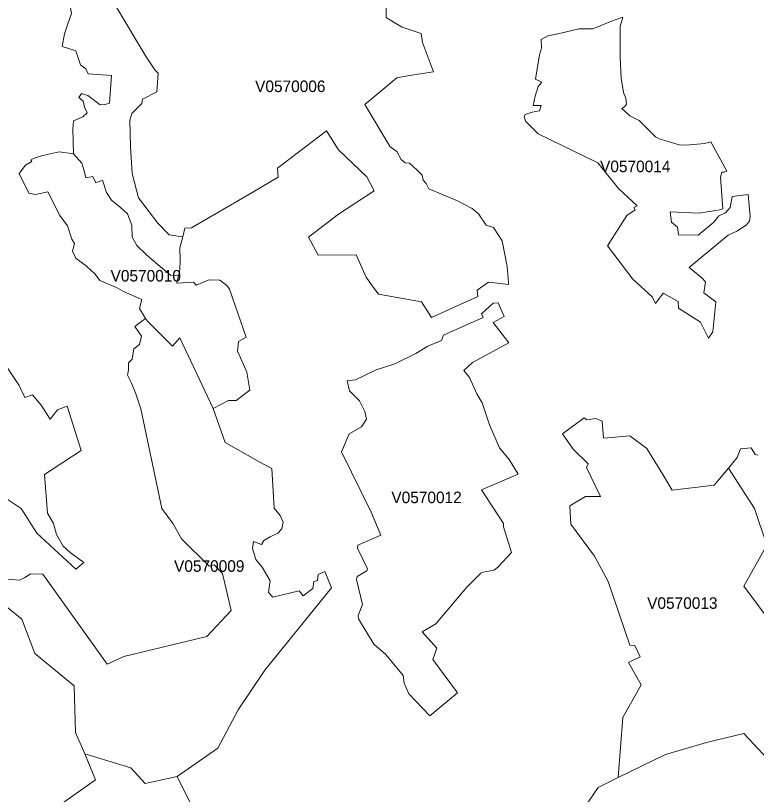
# Model space of a CAD drawing. Extents: x 369010 to 735936, y 6377141 to 6616555.
# Drawn here: x 593206 to 599625, y 6453335 to 6460086 of the extents above; entities that cross this region are included whole.
import ezdxf
from ezdxf.enums import TextEntityAlignment as Align

# ---------------------------------------------------------------- set-up
doc = ezdxf.new("R2010")
doc.units = 0
doc.header["$LTSCALE"] = 40
doc.layers.add('3', color=7, linetype='Continuous', lineweight=13)
doc.layers.add('4', color=7, linetype='Continuous')

msp = doc.modelspace()

# ---------------------------------------------------------------- linework, layer by layer
at = {"layer": '3'}
for points in [[(593768.61, 6459658.96), (593727.4, 6459781.77), (593609.89, 6459817.52), (593629.91, 6459929.07), (593659.7, 6460015.96), (593691.65, 6460104), (593683.37, 6460154.81), (593632.07, 6460224.82), (593658.55, 6460251.47), (593630.58, 6460295.49), (593619.65, 6460354.25), (593594.33, 6460376.92), (593567.68, 6460501.54), (593540.38, 6460520.91), (593527.63, 6460546.23), (593483.94, 6460567.25), (593459.28, 6460598.53), (593465.24, 6460634.94), (593424.69, 6460691.54), (593400.69, 6460728.95), (593353.52, 6460763.54), (593320.42, 6460789.52), (593253.89, 6460833.88), (593161.37, 6460855.23)], [(594082.73, 6460152.33), (594336.45, 6459729.8), (594413.08, 6459617.42), (594441.05, 6459586.14), (594429.46, 6459426.27), (594307.16, 6459361.55), (594299.21, 6459324.15), (594212.32, 6459236.93), (594196.27, 6459179.66), (594201.23, 6458950.61), (594216.46, 6458718.24), (594270.91, 6458507.22), (594438.57, 6458287.27), (594538.03, 6458187.14), (594654.88, 6458168.93), (594673.25, 6458245.06), (594730.52, 6458245.73), (595263.27, 6458556.87), (595481.57, 6458686.79), (595476.28, 6458763.09), (595901.46, 6459087.15), (596004.23, 6458923.3), (596249.01, 6458688.95), (596313.73, 6458565.98), (596005.23, 6458364.06), (595744.72, 6458165.79), (595829.3, 6458010.54), (596156.5, 6458012.53), (596244.55, 6457819.72), (596297.34, 6457744.74), (596350.63, 6457672.75), (596724.51, 6457604.4), (596811.23, 6457468.19), (597212.25, 6457652.39), (597206.46, 6457707.01), (597303.28, 6457774.7), (597478.54, 6457756.5), (597478.71, 6457773.87), (597465.47, 6457910.75), (597422.93, 6458134.34), (597346.47, 6458248.7), (597284.24, 6458268.9), (597218.54, 6458366.71), (597162.43, 6458413.38), (597036.81, 6458480.41), (596787.07, 6458584.02), (596763.73, 6458630.85), (596736.59, 6458661.14), (596728.65, 6458703.18), (596683.3, 6458749.85), (596618.42, 6458805.96), (596581.35, 6458811.42), (596547.09, 6458839.72), (596508.36, 6458908.07), (596452.58, 6458948.29), (596233.29, 6459314.38), (596509.19, 6459546.75), (596620.24, 6459567.11), (596827.95, 6459600.04), (596733.44, 6459853.1), (596721.36, 6459931.55), (596556.36, 6459987.32), (596486.51, 6460026.88), (596416.84, 6460070.24), (596411.71, 6460427.4)], [(596411.71, 6460427.4), (596416.84, 6460070.24), (596486.51, 6460026.88), (596556.36, 6459987.32), (596721.36, 6459931.55), (596733.44, 6459853.1), (596827.95, 6459600.04), (596620.24, 6459567.11), (596509.19, 6459546.75), (596233.29, 6459314.38), (596452.58, 6458948.29), (596508.36, 6458908.07), (596547.09, 6458839.72), (596581.35, 6458811.42), (596618.42, 6458805.96), (596683.3, 6458749.85), (596728.65, 6458703.18), (596736.59, 6458661.14), (596763.73, 6458630.85), (596787.07, 6458584.02), (597036.81, 6458480.41), (597162.43, 6458413.38), (597218.54, 6458366.71), (597284.24, 6458268.9), (597346.47, 6458248.7), (597422.93, 6458134.34), (597465.47, 6457910.75), (597478.71, 6457773.87), (597478.54, 6457756.5), (597303.28, 6457774.7), (597206.46, 6457707.01), (597212.25, 6457652.39), (596811.23, 6457468.19), (596724.51, 6457604.4), (596350.63, 6457672.75), (596297.34, 6457744.74), (596244.55, 6457819.72), (596156.5, 6458012.53), (595829.3, 6458010.54), (595744.72, 6458165.79), (596005.23, 6458364.06), (596313.73, 6458565.98), (596249.01, 6458688.95), (596004.23, 6458923.3), (595901.46, 6459087.15), (595476.28, 6458763.09), (595481.57, 6458686.79), (595263.27, 6458556.87), (594730.52, 6458245.73), (594673.25, 6458245.06), (594654.88, 6458168.93), (594630.05, 6458074.43), (594633.36, 6457965.86), (594629.39, 6457878.31), (594619.3, 6457832.63), (594604.57, 6457767.92), (594749.05, 6457777.02), (594771.73, 6457749.05), (594879.63, 6457794.73), (594975.63, 6457794.07), (595038.19, 6457747.72), (595059.54, 6457713.8), (595204.85, 6457298.22), (595137.82, 6457262.14), (595129.38, 6457177.23), (595180.85, 6457063.03), (595209.32, 6456995.84), (595235.3, 6456839.77), (595118.95, 6456749.4), (595050.1, 6456749.4), (594919.36, 6456681.71), (595022.13, 6456385.46), (595321.53, 6456214.16), (595427.45, 6456161.53), (595447.15, 6455815.46), (595498.79, 6455753.07), (595525.1, 6455696.47)], [(593691.65, 6460104), (593659.7, 6460015.96), (593629.91, 6459929.07), (593609.89, 6459817.52), (593727.4, 6459781.77), (593768.61, 6459658.96), (593814.12, 6459623.71), (593834.64, 6459581.01), (594037.72, 6459566.94), (594019.51, 6459327.46), (593981.61, 6459314.88), (593938.41, 6459312.9), (593832.16, 6459392.5), (593778.21, 6459410.54), (593753.55, 6459377.11), (593791.45, 6459345.17), (593802.87, 6459292.54), (593826.2, 6459244.54), (593789.63, 6459209.79), (593728.39, 6459181.82), (593707.7, 6459174.53), (593701.08, 6459103.86), (593708.36, 6458889.04), (593779.86, 6458807.94), (593798.4, 6458752.66), (593815.11, 6458680.5), (593874.36, 6458691.1), (593902.66, 6458637.97), (593958.77, 6458659.82), (593992.7, 6458551.91), (594036.56, 6458487.2), (594111.7, 6458425.3), (594174.92, 6458369.36), (594213.98, 6458269.89), (594217.45, 6458165.13), (594257.34, 6458093.79), (594334.8, 6458017.66), (594368.23, 6457987.7), (594548.63, 6457835.28), (594619.3, 6457832.63), (594629.39, 6457878.31), (594633.36, 6457965.86), (594630.05, 6458074.43), (594654.88, 6458168.93), (594538.03, 6458187.14), (594438.57, 6458287.27), (594270.91, 6458507.22), (594216.46, 6458718.24), (594201.23, 6458950.61), (594196.27, 6459179.66), (594212.32, 6459236.93), (594299.21, 6459324.15), (594307.16, 6459361.55), (594429.46, 6459426.27), (594441.05, 6459586.14), (594413.08, 6459617.42), (594336.45, 6459729.8), (594082.73, 6460152.33)], [(593138.2, 6455200.45), (593239.49, 6455191.51), (593285.5, 6455215.18), (593339.29, 6455248.12), (593443.06, 6455245.63), (593998.49, 6454465.61), (594143.8, 6454531.15), (594864.41, 6454704.93), (595074.27, 6454930.68), (594997.97, 6455249.61), (594928.13, 6455325.74), (594884.27, 6455315.15), (594645.28, 6455551.49), (594572.46, 6455680.25), (594474.81, 6455812.98), (594291.76, 6456679.06), (594249.06, 6456807.16), (594211.66, 6456899.68), (594177.24, 6456970.85), (594183.69, 6457014.21), (594185.01, 6457076.61), (594217.62, 6457107.06), (594230.69, 6457196.93), (594281.34, 6457234.5), (594296.9, 6457306.66), (594240.46, 6457390.73), (594333.31, 6457462.06), (594280.68, 6457548.79), (594301.53, 6457625.42), (594142.48, 6457694.1), (594080.58, 6457728.69), (593936.76, 6457791.42), (593895.55, 6457846.2), (593821.24, 6457915.38), (593729.55, 6457984.89), (593700.92, 6458042.98), (593718.29, 6458110.84), (593694.13, 6458147.09), (593657.55, 6458264.26), (593590.69, 6458353.14), (593486.92, 6458558.53), (593379.18, 6458535.19), (593320.42, 6458546.12), (593238, 6458717.25), (593293.28, 6458791.23), (593348.23, 6458822.34), (593339.62, 6458836.24), (593376.86, 6458852.96), (593431.47, 6458869.68), (593481.29, 6458882.92), (593583.74, 6458906.25), (593708.36, 6458889.04), (593701.08, 6459103.86), (593707.7, 6459174.53), (593728.39, 6459181.82), (593789.63, 6459209.79), (593826.2, 6459244.54), (593802.87, 6459292.54), (593791.45, 6459345.17), (593753.55, 6459377.11), (593778.21, 6459410.54), (593832.16, 6459392.5), (593938.41, 6459312.9), (593981.61, 6459314.88), (594019.51, 6459327.46), (594037.72, 6459566.94), (593834.64, 6459581.01), (593814.12, 6459623.71), (593768.61, 6459658.96)], [(593075.14, 6455005.98), (593260.34, 6454855.71), (593373.55, 6454555.81), (593713.66, 6454276.94), (593724.75, 6453873.11), (593806.67, 6453686.09), (594203.88, 6453567.26), (594327.84, 6453428.9), (594606.22, 6453490.3), (594958.91, 6453736.24), (595133.68, 6454067.74), (595364.89, 6454412.82), (595943.16, 6455126.64), (595884.74, 6455268.64), (595829.13, 6455241.17), (595823.34, 6455190.52), (595789.74, 6455181.92), (595781.3, 6455119.52), (595699.05, 6455056.13), (595662.97, 6455101.48), (595435.23, 6455044.55), (595397.17, 6455086.59), (595411.07, 6455187.71), (595342.88, 6455306.37), (595286.77, 6455370.76), (595260.13, 6455467.08), (595268.73, 6455528.98), (595336.92, 6455502.66), (595355.96, 6455536.26), (595411.9, 6455568.7), (595479.59, 6455600.14), (595512.36, 6455637.05), (595525.1, 6455696.47), (595498.79, 6455753.07), (595447.15, 6455815.46), (595427.45, 6456161.53), (595321.53, 6456214.16), (595022.13, 6456385.46), (594919.36, 6456681.71), (594630.55, 6457291.76), (594566.67, 6457222.08), (594348.2, 6457437.57), (594333.31, 6457462.06), (594240.46, 6457390.73), (594296.9, 6457306.66), (594281.34, 6457234.5), (594230.69, 6457196.93), (594217.62, 6457107.06), (594185.01, 6457076.61), (594183.69, 6457014.21), (594177.24, 6456970.85), (594211.66, 6456899.68), (594249.06, 6456807.16), (594291.76, 6456679.06), (594474.81, 6455812.98), (594572.46, 6455680.25), (594645.28, 6455551.49), (594884.27, 6455315.15), (594928.13, 6455325.74), (594997.97, 6455249.61), (595074.27, 6454930.68), (594864.41, 6454704.93), (594143.8, 6454531.15), (593998.49, 6454465.61), (593443.06, 6455245.63), (593339.29, 6455248.12), (593285.5, 6455215.18), (593239.49, 6455191.51), (593138.2, 6455200.45)], [(593027.98, 6455965.41), (593254.39, 6455812.49), (593391.59, 6455599.98), (593728.39, 6455287.18), (593797.9, 6455344.94), (593678.9, 6455432.82), (593619.32, 6455487.93), (593560.73, 6455588.72), (593534.25, 6455684.05), (593482.78, 6455772.1), (593457.29, 6456109.4), (593773.57, 6456315.12), (593652.75, 6456702.24), (593570.99, 6456668.31), (593505.29, 6456586.88), (593429.16, 6456709.19), (593354.18, 6456798.72), (593286, 6456775.06), (593236.68, 6456881.15), (593091.7, 6457097.46)], [(593091.7, 6457097.46), (593236.68, 6456881.15), (593286, 6456775.06), (593354.18, 6456798.72), (593429.16, 6456709.19), (593505.29, 6456586.88), (593570.99, 6456668.31), (593652.75, 6456702.24), (593773.57, 6456315.12), (593457.29, 6456109.4), (593482.78, 6455772.1), (593534.25, 6455684.05), (593560.73, 6455588.72), (593619.32, 6455487.93), (593678.9, 6455432.82), (593797.9, 6455344.94), (593728.39, 6455287.18), (593391.59, 6455599.98), (593254.39, 6455812.49), (593027.98, 6455965.41)], [(599753.23, 6454824.1), (599517.55, 6455139.88), (599716.49, 6455497.2), (599608.25, 6455814.31), (599383, 6456163.02), (599260.69, 6456016.88), (598894.76, 6455973.52), (598814.33, 6456107.74), (598675.14, 6456333.33), (598529.83, 6456443.55), (598301.76, 6456423.2), (598289.68, 6456570), (598232.91, 6456595.15), (598156.61, 6456581.42), (598132.95, 6456598.46), (597946.42, 6456462.25), (598038.11, 6456326.71), (598167.7, 6456201.25), (598153.47, 6456168.98), (598273.63, 6455917.25), (598143.37, 6455918.9), (598008.32, 6455835.49), (598018.58, 6455678.1), (598222.65, 6455399.39), (598340.16, 6455180.43), (598527.51, 6454629.46), (598572.03, 6454626.48), (598618.54, 6454528.17), (598518.07, 6454478.85), (598627.31, 6454285.05), (598468.59, 6454002.04), (598428.7, 6453481.86), (598836.5, 6453681.29), (599192.67, 6453786.39), (599515.57, 6453863.18), (599809.17, 6453550.05)], [(598131.13, 6453214.73), (598253.76, 6453395.8), (598363.99, 6453450.08), (598428.7, 6453481.86), (598468.59, 6454002.04), (598627.31, 6454285.05), (598518.07, 6454478.85), (598618.54, 6454528.17), (598572.03, 6454626.48), (598527.51, 6454629.46), (598340.16, 6455180.43), (598222.65, 6455399.39), (598018.58, 6455678.1), (598008.32, 6455835.49), (598143.37, 6455918.9), (598273.63, 6455917.25), (598153.47, 6456168.98), (598167.7, 6456201.25), (598038.11, 6456326.71), (597946.42, 6456462.25), (598132.95, 6456598.46), (598156.61, 6456581.42), (598232.91, 6456595.15), (598289.68, 6456570), (598301.76, 6456423.2), (598529.83, 6456443.55), (598675.14, 6456333.33), (598814.33, 6456107.74), (598894.76, 6455973.52), (599260.69, 6456016.88), (599383, 6456163.02), (599459.79, 6456255.37), (599486.44, 6456330.68), (599581.11, 6456338.46), (599614.87, 6456280.53), (599638.04, 6456276.39)], [(599638.04, 6456276.39), (599614.87, 6456280.53), (599581.11, 6456338.46), (599486.44, 6456330.68), (599459.79, 6456255.37), (599383, 6456163.02), (599608.25, 6455814.31), (599716.49, 6455497.2), (599517.55, 6455139.88)], [(595525.1, 6455696.47), (595512.36, 6455637.05), (595479.59, 6455600.14), (595411.9, 6455568.7), (595355.96, 6455536.26), (595336.92, 6455502.66), (595268.73, 6455528.98), (595260.13, 6455467.08), (595286.77, 6455370.76), (595342.88, 6455306.37), (595411.07, 6455187.71), (595397.17, 6455086.59), (595435.23, 6455044.55), (595662.97, 6455101.48), (595699.05, 6455056.13), (595781.3, 6455119.52), (595789.74, 6455181.92), (595823.34, 6455190.52), (595829.13, 6455241.17), (595884.74, 6455268.64), (595943.16, 6455126.64), (595364.89, 6454412.82), (595133.68, 6454067.74), (594958.91, 6453736.24), (594606.22, 6453490.3), (594772.39, 6453157.8)], [(599517.55, 6455139.88), (599753.23, 6454824.1), (599814.8, 6454662.23), (599856.67, 6454497.72), (599739.33, 6454426.06), (599790.97, 6454162.74), (600053.95, 6453768.51), (599809.17, 6453550.05), (599515.57, 6453863.18), (599192.67, 6453786.39), (598836.5, 6453681.29), (598428.7, 6453481.86), (598363.99, 6453450.08), (598253.76, 6453395.8), (598131.13, 6453214.73)], [(593484.77, 6453170.88), (593899.35, 6453462.16), (593806.01, 6453686.26), (593806.67, 6453686.09), (593724.75, 6453873.11), (593713.66, 6454276.94), (593373.55, 6454555.81), (593260.34, 6454855.71), (593075.14, 6455005.98)], [(594378.16, 6452456.06), (594438.9, 6452648.88), (594489.71, 6452740.9), (594579.41, 6452832.09), (594698.24, 6452917.82), (594879.14, 6453104.34), (594772.39, 6453157.8), (594606.22, 6453490.3), (594327.84, 6453428.9), (594203.88, 6453567.26), (593806.67, 6453686.09), (593806.01, 6453686.26), (593899.35, 6453462.16), (593484.77, 6453170.88), (593278.88, 6453044.43), (593270.27, 6453042.45)]]:
    msp.add_lwpolyline(points, dxfattribs=at)
for points in [[(599151.79, 6457814.42), (599041.89, 6457901.81), (599145.33, 6457990.52), (599380.85, 6458182.5), (599455.82, 6458216.93), (599537.25, 6458268.9), (599566.21, 6458304.48), (599570.18, 6458343.54), (599552.64, 6458535.19), (599416.1, 6458517.81), (599397.23, 6458421.82), (599357.84, 6458377.14), (599300.74, 6458350.82), (599257.71, 6458297.03), (599121.17, 6458182.34), (598949.71, 6458184.99), (598941.1, 6458253.17), (598890.46, 6458295.38), (598876.89, 6458385.58), (599124.65, 6458374.16), (599293.3, 6458398.98), (599334.17, 6458412.72), (599314.98, 6458687.12), (599326.23, 6458728), (599348.57, 6458728), (599370.25, 6458736.44), (599230.4, 6458991.16), (599175.46, 6458977.92), (599013.1, 6458962.19), (598955.34, 6458965.5), (598860.83, 6458995.13), (598783.71, 6459016.97), (598752.26, 6459034.19), (598608.27, 6459178.01), (598529.33, 6459218.56), (598460.48, 6459279.63), (598483.48, 6459296.68), (598499.21, 6459318.36), (598493.91, 6459371.81), (598474.88, 6459421.13), (598453.03, 6459545.1), (598444.92, 6459726.16), (598445.58, 6459991.13), (598469.25, 6460072.06), (598385.34, 6460044.59), (598206.6, 6459972.26), (598087.43, 6459971.1), (597918.78, 6459930.06), (597818.32, 6459911.52), (597761.72, 6459878.75), (597762.38, 6459803.78), (597746.33, 6459747.34), (597711.08, 6459535.17), (597764.7, 6459508.52), (597735.74, 6459470.46), (597708.76, 6459388.2), (597690.39, 6459305.94), (597759.74, 6459306.94), (597745.83, 6459261.42), (597682.11, 6459249.01), (597622.2, 6459228.65), (597612.93, 6459206.31), (597628.82, 6459168.08), (597733.25, 6459061), (598251.94, 6458810.59), (598430.52, 6458587.16), (598592.72, 6458437.38), (598562.43, 6458424.3), (598573.68, 6458401.96), (598502.35, 6458353.3), (598336.35, 6458091.97), (598554.65, 6457800.85), (598723.8, 6457645.28), (598751.27, 6457589.34), (598793.14, 6457649.91), (598818.13, 6457679.54), (598947.72, 6457607.38), (598949.71, 6457551.11), (599139.71, 6457428.96), (599210.21, 6457289.28), (599248.94, 6457343.89), (599273.6, 6457605.89), (599169.83, 6457682.18), (599184.39, 6457778.01)], [(599151.79, 6457814.42), (599184.39, 6457778.01), (599169.83, 6457682.18), (599273.6, 6457605.89), (599248.94, 6457343.89), (599210.21, 6457289.28), (599139.71, 6457428.96), (598949.71, 6457551.11), (598947.72, 6457607.38), (598818.13, 6457679.54), (598793.14, 6457649.91), (598751.27, 6457589.34), (598723.8, 6457645.28), (598554.65, 6457800.85), (598336.35, 6458091.97), (598502.35, 6458353.3), (598573.68, 6458401.96), (598562.43, 6458424.3), (598592.72, 6458437.38), (598430.52, 6458587.16), (598251.94, 6458810.59), (597733.25, 6459061), (597628.82, 6459168.08), (597612.93, 6459206.31), (597622.2, 6459228.65), (597682.11, 6459249.01), (597745.83, 6459261.42), (597759.74, 6459306.94), (597690.39, 6459305.94), (597708.76, 6459388.2), (597735.74, 6459470.46), (597764.7, 6459508.52), (597711.08, 6459535.17), (597746.33, 6459747.34), (597762.38, 6459803.78), (597761.72, 6459878.75), (597818.32, 6459911.52), (597918.78, 6459930.06), (598087.43, 6459971.1), (598206.6, 6459972.26), (598385.34, 6460044.59), (598469.25, 6460072.06), (598445.58, 6459991.13), (598444.92, 6459726.16), (598453.03, 6459545.1), (598474.88, 6459421.13), (598493.91, 6459371.81), (598499.21, 6459318.36), (598483.48, 6459296.68), (598460.48, 6459279.63), (598529.33, 6459218.56), (598608.27, 6459178.01), (598752.26, 6459034.19), (598783.71, 6459016.97), (598860.83, 6458995.13), (598955.34, 6458965.5), (599013.1, 6458962.19), (599175.46, 6458977.92), (599230.4, 6458991.16), (599370.25, 6458736.44), (599348.57, 6458728), (599326.23, 6458728), (599314.98, 6458687.12), (599334.17, 6458412.72), (599293.3, 6458398.98), (599124.65, 6458374.16), (598876.89, 6458385.58), (598890.46, 6458295.38), (598941.1, 6458253.17), (598949.71, 6458184.99), (599121.17, 6458182.34), (599257.71, 6458297.03), (599300.74, 6458350.82), (599357.84, 6458377.14), (599397.23, 6458421.82), (599416.1, 6458517.81), (599552.64, 6458535.19), (599570.18, 6458343.54), (599566.21, 6458304.48), (599537.25, 6458268.9), (599455.82, 6458216.93), (599380.85, 6458182.5), (599145.33, 6457990.52), (599041.89, 6457901.81)], [(594333.31, 6457462.06), (594348.2, 6457437.57), (594566.67, 6457222.08), (594630.55, 6457291.76), (594919.36, 6456681.71), (595050.1, 6456749.4), (595118.95, 6456749.4), (595235.3, 6456839.77), (595209.32, 6456995.84), (595180.85, 6457063.03), (595129.38, 6457177.23), (595137.82, 6457262.14), (595204.85, 6457298.22), (595059.54, 6457713.8), (595038.19, 6457747.72), (594975.63, 6457794.07), (594879.63, 6457794.73), (594771.73, 6457749.05), (594749.05, 6457777.02), (594604.57, 6457767.92), (594619.3, 6457832.63), (594548.63, 6457835.28), (594368.23, 6457987.7), (594334.8, 6458017.66), (594257.34, 6458093.79), (594217.45, 6458165.13), (594213.98, 6458269.89), (594174.92, 6458369.36), (594111.7, 6458425.3), (594036.56, 6458487.2), (593992.7, 6458551.91), (593958.77, 6458659.82), (593902.66, 6458637.97), (593874.36, 6458691.1), (593815.11, 6458680.5), (593798.4, 6458752.66), (593779.86, 6458807.94), (593708.36, 6458889.04), (593583.74, 6458906.25), (593481.29, 6458882.92), (593431.47, 6458869.68), (593376.86, 6458852.96), (593339.62, 6458836.24), (593348.23, 6458822.34), (593293.28, 6458791.23), (593238, 6458717.25), (593320.42, 6458546.12), (593379.18, 6458535.19), (593486.92, 6458558.53), (593590.69, 6458353.14), (593657.55, 6458264.26), (593694.13, 6458147.09), (593718.29, 6458110.84), (593700.92, 6458042.98), (593729.55, 6457984.89), (593821.24, 6457915.38), (593895.55, 6457846.2), (593936.76, 6457791.42), (594080.58, 6457728.69), (594142.48, 6457694.1), (594301.53, 6457625.42), (594280.68, 6457548.79)], [(597386.36, 6457595.96), (597439.49, 6457476.63), (597343, 6457424.83), (597480.36, 6457248.56), (597164.58, 6457080.74), (597091.1, 6457011.07), (597139.43, 6456950.16), (597203.15, 6456807.99), (597249.16, 6456728.55), (597313.21, 6456539.21), (597397.94, 6456339.45), (597484.5, 6456238.16), (597559.64, 6456111.22), (597242.04, 6455976.67), (597434.19, 6455683.56), (597434.19, 6455655.26), (597503.2, 6455432.16), (597386.19, 6455305.55), (597354.08, 6455279.89), (597256.77, 6455261.52), (597237.4, 6455252.59), (597115.76, 6455130.61), (596848.8, 6454814.17), (596728.15, 6454743.5), (596854.92, 6454603.31), (596821.66, 6454505.34), (597036.81, 6454215.04), (596795.51, 6454016.44), (596614.45, 6454206.27), (596573.57, 6454298.62), (596565.79, 6454367.64), (596414.52, 6454548.37), (596309.59, 6454637.9), (596178.51, 6454858.02), (596175.37, 6454886.33), (596213.27, 6454981.82), (596160.47, 6455199.79), (596165.1, 6455225.44), (596251, 6455274.1), (596255.63, 6455289.82), (596169.24, 6455469.89), (596172.55, 6455495.55), (596370, 6455583.59), (596286.75, 6455782.53), (596031.05, 6456306.02), (596095.43, 6456459.61), (596202.51, 6456520.51), (596247.86, 6456586.71), (596232.3, 6456654.24), (596185.63, 6456747.75), (596100.56, 6456834.64), (596079.54, 6456921.53), (596152.03, 6456928.81), (596331.77, 6457015.04), (596491.97, 6457066.34), (596674.69, 6457156.54), (596777.3, 6457219.93), (596895.64, 6457269.91), (596914.67, 6457315.92), (597257.43, 6457468.68), (597243.69, 6457501.45), (597344.15, 6457593.14)], [(597386.36, 6457595.96), (597344.15, 6457593.14), (597243.69, 6457501.45), (597257.43, 6457468.68), (596914.67, 6457315.92), (596895.64, 6457269.91), (596777.3, 6457219.93), (596674.69, 6457156.54), (596491.97, 6457066.34), (596331.77, 6457015.04), (596152.03, 6456928.81), (596079.54, 6456921.53), (596100.56, 6456834.64), (596185.63, 6456747.75), (596232.3, 6456654.24), (596247.86, 6456586.71), (596202.51, 6456520.51), (596095.43, 6456459.61), (596031.05, 6456306.02), (596286.75, 6455782.53), (596370, 6455583.59), (596172.55, 6455495.55), (596169.24, 6455469.89), (596255.63, 6455289.82), (596251, 6455274.1), (596165.1, 6455225.44), (596160.47, 6455199.79), (596213.27, 6454981.82), (596175.37, 6454886.33), (596178.51, 6454858.02), (596309.59, 6454637.9), (596414.52, 6454548.37), (596565.79, 6454367.64), (596573.57, 6454298.62), (596614.45, 6454206.27), (596795.51, 6454016.44), (597036.81, 6454215.04), (596821.66, 6454505.34), (596854.92, 6454603.31), (596728.15, 6454743.5), (596848.8, 6454814.17), (597115.76, 6455130.61), (597237.4, 6455252.59), (597256.77, 6455261.52), (597354.08, 6455279.89), (597386.19, 6455305.55), (597503.2, 6455432.16), (597434.19, 6455655.26), (597434.19, 6455683.56), (597242.04, 6455976.67), (597559.64, 6456111.22), (597484.5, 6456238.16), (597397.94, 6456339.45), (597313.21, 6456539.21), (597249.16, 6456728.55), (597203.15, 6456807.99), (597139.43, 6456950.16), (597091.1, 6457011.07), (597164.58, 6457080.74), (597480.36, 6457248.56), (597343, 6457424.83), (597439.49, 6457476.63)]]:
    msp.add_lwpolyline(points, close=True, dxfattribs=at)

# ---------------------------------------------------------------- texts
at = {"layer": '4'}
for s, p in [('V0570006', (595586.6, 6459423.62)), ('V0570014', (598575.35, 6458729.11)), ('V0570010', (594334.31, 6457781.13)), ('V0570012', (596767.31, 6455860.14)), ('V0570009', (594884.27, 6455265.15)), ('V0570013', (598983.6, 6454943.98))]:
    msp.add_text(s, height=100, dxfattribs=at).set_placement(p, align=Align.CENTER)

doc.saveas('drawing.dxf')
